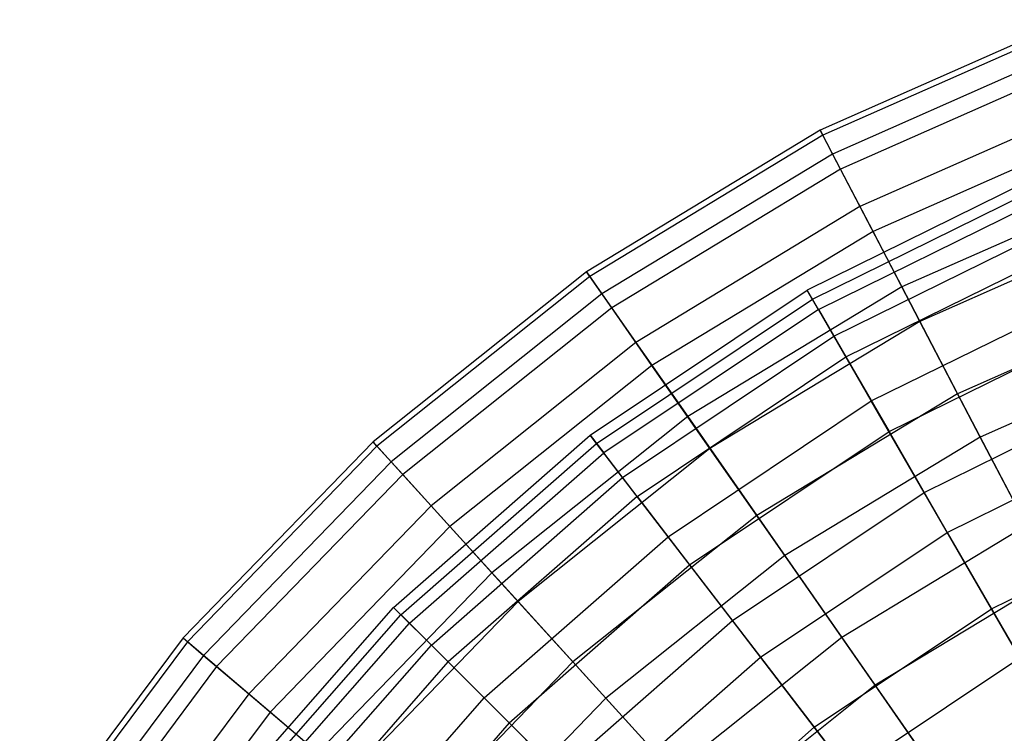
# Model space of a CAD drawing. Extents: x 0.2 to 40.1, y -6.7 to 6.7.
# Tile 335 of 516: x 24.9 to 26, y 4.9 to 5.7. Entities that reach past the tile are written whole.
import ezdxf

# ---------------------------------------------------------------- set-up
doc = ezdxf.new("R2010")
doc.units = 0
doc.header["$MEASUREMENT"] = 0
doc.layers.get('0').update_dxf_attribs({"color": 13, "linetype": 'CONTINUOUS'})

# ---------------------------------------------------------------- blocks, each defined once
blk = doc.blocks.new('SNOWBALL_XIV_PM3_STL')
at = {"color": 0}
for p, q in [((26.0656, 5.6634, 2.978), (25.7891, 5.541, 2.978)), ((26.0656, 5.6634, 2.978), (25.7891, 5.541, 2.978)), ((26.0678, 5.6574, 2.6855), (25.792, 5.5354, 2.6855)), ((26.0678, 5.6574, 2.6855), (25.792, 5.5354, 2.6855)), ((26.076, 5.6354, 3.269), (25.8029, 5.5145, 3.269)), ((26.076, 5.6354, 3.269), (25.8029, 5.5145, 3.269)), ((26.0825, 5.6176, 2.3961), (25.8116, 5.4977, 2.3961)), ((26.0825, 5.6176, 2.3961), (25.8116, 5.4977, 2.3961)), ((26.0986, 5.5738, 3.5541), (25.8332, 5.4563, 3.5541)), ((26.0986, 5.5738, 3.5541), (25.8332, 5.4563, 3.5541)), ((25.7891, 5.541, 2.978), (25.5304, 5.3842, 2.978)), ((25.7891, 5.541, 2.978), (25.5304, 5.3842, 2.978)), ((25.7891, 5.541, 2.978), (25.8029, 5.5145, 3.269)), ((25.7891, 5.541, 2.978), (25.8029, 5.5145, 3.269)), ((25.792, 5.5354, 2.6855), (25.7891, 5.541, 2.978)), ((25.792, 5.5354, 2.6855), (25.7891, 5.541, 2.978)), ((26.1094, 5.5445, 2.1141), (25.8477, 5.4286, 2.1141)), ((26.1094, 5.5445, 2.1141), (25.8477, 5.4286, 2.1141)), ((25.792, 5.5354, 2.6855), (25.5341, 5.379, 2.6855)), ((25.792, 5.5354, 2.6855), (25.5341, 5.379, 2.6855)), ((25.8116, 5.4977, 2.3961), (25.792, 5.5354, 2.6855)), ((25.8116, 5.4977, 2.3961), (25.792, 5.5354, 2.6855)), ((25.8029, 5.5145, 3.269), (25.5475, 5.3597, 3.269)), ((25.8029, 5.5145, 3.269), (25.5475, 5.3597, 3.269)), ((25.8029, 5.5145, 3.269), (25.8332, 5.4563, 3.5541)), ((25.8029, 5.5145, 3.269), (25.8332, 5.4563, 3.5541)), ((25.8116, 5.4977, 2.3961), (25.5584, 5.3442, 2.3961)), ((25.8116, 5.4977, 2.3961), (25.5584, 5.3442, 2.3961)), ((25.8477, 5.4286, 2.1141), (25.8116, 5.4977, 2.3961)), ((25.8477, 5.4286, 2.1141), (25.8116, 5.4977, 2.3961)), ((26.0344, 5.4918, 2.8268), (25.7749, 5.3638, 2.8268)), ((26.0344, 5.4918, 2.8268), (25.7749, 5.3638, 2.8268)), ((25.7806, 5.3539, 3.1168), (26.0388, 5.4812, 3.1168)), ((25.7806, 5.3539, 3.1168), (26.0388, 5.4812, 3.1168)), ((26.1333, 5.4796, 3.829), (25.8797, 5.3674, 3.829)), ((26.1333, 5.4796, 3.829), (25.8797, 5.3674, 3.829)), ((25.7873, 5.3423, 2.5376), (26.0439, 5.4688, 2.5376)), ((25.7873, 5.3423, 2.5376), (26.0439, 5.4688, 2.5376)), ((25.8332, 5.4563, 3.5541), (25.5851, 5.3059, 3.5541)), ((25.8332, 5.4563, 3.5541), (25.5851, 5.3059, 3.5541)), ((25.8332, 5.4563, 3.5541), (25.8797, 5.3674, 3.829)), ((25.8332, 5.4563, 3.5541), (25.8797, 5.3674, 3.829)), ((25.8044, 5.3127, 3.4031), (26.057, 5.4373, 3.4031)), ((25.8044, 5.3127, 3.4031), (26.057, 5.4373, 3.4031)), ((26.1481, 5.4392, 1.8439), (25.8996, 5.3292, 1.8439)), ((26.1481, 5.4392, 1.8439), (25.8996, 5.3292, 1.8439)), ((25.8477, 5.4286, 2.1141), (25.6029, 5.2803, 2.1141)), ((25.8477, 5.4286, 2.1141), (25.6029, 5.2803, 2.1141)), ((25.8996, 5.3292, 1.8439), (25.8477, 5.4286, 2.1141)), ((25.8996, 5.3292, 1.8439), (25.8477, 5.4286, 2.1141)), ((25.8176, 5.2898, 2.2538), (26.0671, 5.4128, 2.2538)), ((25.8176, 5.2898, 2.2538), (26.0671, 5.4128, 2.2538)), ((25.5304, 5.3842, 2.978), (25.294, 5.1956, 2.978)), ((25.5304, 5.3842, 2.978), (25.294, 5.1956, 2.978)), ((25.5341, 5.379, 2.6855), (25.2982, 5.1909, 2.6855)), ((25.5341, 5.379, 2.6855), (25.2982, 5.1909, 2.6855)), ((25.5304, 5.3842, 2.978), (25.5475, 5.3597, 3.269)), ((25.5304, 5.3842, 2.978), (25.5475, 5.3597, 3.269)), ((25.5341, 5.379, 2.6855), (25.5304, 5.3842, 2.978)), ((25.5341, 5.379, 2.6855), (25.5304, 5.3842, 2.978)), ((25.5584, 5.3442, 2.3961), (25.5341, 5.379, 2.6855)), ((25.5584, 5.3442, 2.3961), (25.5341, 5.379, 2.6855)), ((25.8797, 5.3674, 3.829), (25.6425, 5.2236, 3.829)), ((25.8797, 5.3674, 3.829), (25.6425, 5.2236, 3.829)), ((25.8797, 5.3674, 3.829), (25.9414, 5.249, 4.0893)), ((25.8797, 5.3674, 3.829), (25.9414, 5.249, 4.0893)), ((25.5475, 5.3597, 3.269), (25.3141, 5.1735, 3.269)), ((25.5475, 5.3597, 3.269), (25.3141, 5.1735, 3.269)), ((25.5344, 5.2031, 2.8268), (25.7749, 5.3638, 2.8268)), ((25.5344, 5.2031, 2.8268), (25.7749, 5.3638, 2.8268)), ((25.5413, 5.194, 3.1168), (25.7806, 5.3539, 3.1168)), ((25.5413, 5.194, 3.1168), (25.7806, 5.3539, 3.1168)), ((25.5475, 5.3597, 3.269), (25.5851, 5.3059, 3.5541)), ((25.5475, 5.3597, 3.269), (25.5851, 5.3059, 3.5541)), ((25.7806, 5.3539, 3.1168), (25.7749, 5.3638, 2.8268)), ((25.7806, 5.3539, 3.1168), (25.7749, 5.3638, 2.8268)), ((25.7873, 5.3423, 2.5376), (25.7749, 5.3638, 2.8268)), ((25.7873, 5.3423, 2.5376), (25.7749, 5.3638, 2.8268)), ((25.8044, 5.3127, 3.4031), (25.7806, 5.3539, 3.1168)), ((25.8044, 5.3127, 3.4031), (25.7806, 5.3539, 3.1168)), ((25.8458, 5.241, 3.6812), (26.0887, 5.3607, 3.6812)), ((25.8458, 5.241, 3.6812), (26.0887, 5.3607, 3.6812)), ((26.1794, 5.3543, 4.0893), (25.9414, 5.249, 4.0893)), ((26.1794, 5.3543, 4.0893), (25.9414, 5.249, 4.0893)), ((25.5584, 5.3442, 2.3961), (25.3268, 5.1595, 2.3961)), ((25.5584, 5.3442, 2.3961), (25.3268, 5.1595, 2.3961)), ((25.6029, 5.2803, 2.1141), (25.5584, 5.3442, 2.3961)), ((25.6029, 5.2803, 2.1141), (25.5584, 5.3442, 2.3961)), ((25.7873, 5.3423, 2.5376), (25.5495, 5.1834, 2.5376)), ((25.7873, 5.3423, 2.5376), (25.5495, 5.1834, 2.5376)), ((25.7873, 5.3423, 2.5376), (25.8176, 5.2898, 2.2538)), ((25.7873, 5.3423, 2.5376), (25.8176, 5.2898, 2.2538)), ((25.8996, 5.3292, 1.8439), (25.6671, 5.1883, 1.8439)), ((25.8996, 5.3292, 1.8439), (25.6671, 5.1883, 1.8439)), ((25.8654, 5.207, 1.9798), (26.1037, 5.3245, 1.9798)), ((25.8654, 5.207, 1.9798), (26.1037, 5.3245, 1.9798)), ((25.9665, 5.2009, 1.5896), (25.8996, 5.3292, 1.8439)), ((25.9665, 5.2009, 1.5896), (25.8996, 5.3292, 1.8439)), ((25.5703, 5.1563, 3.4031), (25.8044, 5.3127, 3.4031)), ((25.5703, 5.1563, 3.4031), (25.8044, 5.3127, 3.4031)), ((25.8458, 5.241, 3.6812), (25.8044, 5.3127, 3.4031)), ((25.8458, 5.241, 3.6812), (25.8044, 5.3127, 3.4031)), ((25.5851, 5.3059, 3.5541), (25.3582, 5.1249, 3.5541)), ((25.5851, 5.3059, 3.5541), (25.3582, 5.1249, 3.5541)), ((25.5851, 5.3059, 3.5541), (25.6425, 5.2236, 3.829)), ((25.5851, 5.3059, 3.5541), (25.6425, 5.2236, 3.829)), ((26.1981, 5.3034, 1.5896), (25.9665, 5.2009, 1.5896)), ((26.1981, 5.3034, 1.5896), (25.9665, 5.2009, 1.5896)), ((25.5864, 5.1353, 2.2538), (25.8176, 5.2898, 2.2538)), ((25.5864, 5.1353, 2.2538), (25.8176, 5.2898, 2.2538)), ((25.8176, 5.2898, 2.2538), (25.8654, 5.207, 1.9798)), ((25.8176, 5.2898, 2.2538), (25.8654, 5.207, 1.9798)), ((25.6029, 5.2803, 2.1141), (25.3792, 5.1018, 2.1141)), ((25.6029, 5.2803, 2.1141), (25.3792, 5.1018, 2.1141)), ((25.6671, 5.1883, 1.8439), (25.6029, 5.2803, 2.1141)), ((25.6671, 5.1883, 1.8439), (25.6029, 5.2803, 2.1141)), ((25.9414, 5.249, 4.0893), (25.7189, 5.1141, 4.0893)), ((25.9414, 5.249, 4.0893), (25.7189, 5.1141, 4.0893)), ((25.9043, 5.1397, 3.9468), (26.1334, 5.2527, 3.9468)), ((25.9043, 5.1397, 3.9468), (26.1334, 5.2527, 3.9468)), ((25.9414, 5.249, 4.0893), (26.0176, 5.1029, 4.3311)), ((25.9414, 5.249, 4.0893), (26.0176, 5.1029, 4.3311)), ((25.6207, 5.0905, 3.6812), (25.8458, 5.241, 3.6812)), ((25.6207, 5.0905, 3.6812), (25.8458, 5.241, 3.6812)), ((25.9043, 5.1397, 3.9468), (25.8458, 5.241, 3.6812)), ((25.9043, 5.1397, 3.9468), (25.8458, 5.241, 3.6812)), ((25.6425, 5.2236, 3.829), (25.4256, 5.0507, 3.829)), ((25.6425, 5.2236, 3.829), (25.4256, 5.0507, 3.829)), ((25.6425, 5.2236, 3.829), (25.7189, 5.1141, 4.0893)), ((25.6425, 5.2236, 3.829), (25.7189, 5.1141, 4.0893)), ((25.3168, 5.0123, 2.8268), (25.5344, 5.2031, 2.8268)), ((25.3168, 5.0123, 2.8268), (25.5344, 5.2031, 2.8268)), ((25.5413, 5.194, 3.1168), (25.5344, 5.2031, 2.8268)), ((25.5413, 5.194, 3.1168), (25.5344, 5.2031, 2.8268)), ((25.5344, 5.2031, 2.8268), (25.5495, 5.1834, 2.5376)), ((25.5344, 5.2031, 2.8268), (25.5495, 5.1834, 2.5376)), ((25.6446, 5.0595, 1.9798), (25.8654, 5.207, 1.9798)), ((25.6446, 5.0595, 1.9798), (25.8654, 5.207, 1.9798)), ((25.8654, 5.207, 1.9798), (25.9299, 5.0953, 1.7199)), ((25.8654, 5.207, 1.9798), (25.9299, 5.0953, 1.7199)), ((25.9299, 5.0953, 1.7199), (26.153, 5.2054, 1.7199)), ((25.9299, 5.0953, 1.7199), (26.153, 5.2054, 1.7199)), ((25.294, 5.1956, 2.978), (25.0836, 4.9784, 2.978)), ((25.294, 5.1956, 2.978), (25.0836, 4.9784, 2.978)), ((25.2982, 5.1909, 2.6855), (25.0884, 4.9742, 2.6855)), ((25.2982, 5.1909, 2.6855), (25.0884, 4.9742, 2.6855)), ((25.294, 5.1956, 2.978), (25.3141, 5.1735, 3.269)), ((25.294, 5.1956, 2.978), (25.3141, 5.1735, 3.269)), ((25.2982, 5.1909, 2.6855), (25.294, 5.1956, 2.978)), ((25.2982, 5.1909, 2.6855), (25.294, 5.1956, 2.978)), ((25.3268, 5.1595, 2.3961), (25.2982, 5.1909, 2.6855)), ((25.3268, 5.1595, 2.3961), (25.2982, 5.1909, 2.6855)), ((25.3249, 5.0042, 3.1168), (25.5413, 5.194, 3.1168)), ((25.3249, 5.0042, 3.1168), (25.5413, 5.194, 3.1168)), ((25.5703, 5.1563, 3.4031), (25.5413, 5.194, 3.1168)), ((25.5703, 5.1563, 3.4031), (25.5413, 5.194, 3.1168)), ((25.9665, 5.2009, 1.5896), (25.7499, 5.0696, 1.5896)), ((25.9665, 5.2009, 1.5896), (25.7499, 5.0696, 1.5896)), ((26.0475, 5.0457, 1.3552), (25.9665, 5.2009, 1.5896)), ((26.0475, 5.0457, 1.3552), (25.9665, 5.2009, 1.5896)), ((25.3344, 4.9948, 2.5376), (25.5495, 5.1834, 2.5376)), ((25.3344, 4.9948, 2.5376), (25.5495, 5.1834, 2.5376)), ((25.6671, 5.1883, 1.8439), (25.4546, 5.0188, 1.8439)), ((25.6671, 5.1883, 1.8439), (25.4546, 5.0188, 1.8439)), ((25.5864, 5.1353, 2.2538), (25.5495, 5.1834, 2.5376)), ((25.5864, 5.1353, 2.2538), (25.5495, 5.1834, 2.5376)), ((25.7499, 5.0696, 1.5896), (25.6671, 5.1883, 1.8439)), ((25.7499, 5.0696, 1.5896), (25.6671, 5.1883, 1.8439)), ((25.3141, 5.1735, 3.269), (25.1063, 4.959, 3.269)), ((25.3141, 5.1735, 3.269), (25.1063, 4.959, 3.269)), ((25.3141, 5.1735, 3.269), (25.3582, 5.1249, 3.5541)), ((25.3141, 5.1735, 3.269), (25.3582, 5.1249, 3.5541)), ((25.3268, 5.1595, 2.3961), (25.1207, 4.9467, 2.3961)), ((25.3268, 5.1595, 2.3961), (25.1207, 4.9467, 2.3961)), ((25.3792, 5.1018, 2.1141), (25.3268, 5.1595, 2.3961)), ((25.3792, 5.1018, 2.1141), (25.3268, 5.1595, 2.3961)), ((25.3586, 4.9706, 3.4031), (25.5703, 5.1563, 3.4031)), ((25.3586, 4.9706, 3.4031), (25.5703, 5.1563, 3.4031)), ((25.6207, 5.0905, 3.6812), (25.5703, 5.1563, 3.4031)), ((25.6207, 5.0905, 3.6812), (25.5703, 5.1563, 3.4031)), ((25.6919, 4.9978, 3.9468), (25.9043, 5.1397, 3.9468)), ((25.6919, 4.9978, 3.9468), (25.9043, 5.1397, 3.9468)), ((25.9788, 5.0106, 4.1958), (25.9043, 5.1397, 3.9468)), ((25.9788, 5.0106, 4.1958), (25.9043, 5.1397, 3.9468)), ((25.3582, 5.1249, 3.5541), (25.1563, 4.9165, 3.5541)), ((25.3582, 5.1249, 3.5541), (25.1563, 4.9165, 3.5541)), ((25.3582, 5.1249, 3.5541), (25.4256, 5.0507, 3.829)), ((25.3582, 5.1249, 3.5541), (25.4256, 5.0507, 3.829)), ((25.5864, 5.1353, 2.2538), (25.3773, 4.9519, 2.2538)), ((25.5864, 5.1353, 2.2538), (25.3773, 4.9519, 2.2538)), ((25.5864, 5.1353, 2.2538), (25.6446, 5.0595, 1.9798)), ((25.5864, 5.1353, 2.2538), (25.6446, 5.0595, 1.9798)), ((25.7189, 5.1141, 4.0893), (25.5154, 4.9518, 4.0893)), ((25.7189, 5.1141, 4.0893), (25.5154, 4.9518, 4.0893)), ((25.7189, 5.1141, 4.0893), (25.8131, 4.979, 4.3311)), ((25.7189, 5.1141, 4.0893), (25.8131, 4.979, 4.3311)), ((25.9788, 5.0106, 4.1958), (26.1905, 5.115, 4.1958)), ((25.9788, 5.0106, 4.1958), (26.1905, 5.115, 4.1958)), ((25.3792, 5.1018, 2.1141), (25.18, 4.8962, 2.1141)), ((25.3792, 5.1018, 2.1141), (25.18, 4.8962, 2.1141)), ((25.4546, 5.0188, 1.8439), (25.3792, 5.1018, 2.1141)), ((25.4546, 5.0188, 1.8439), (25.3792, 5.1018, 2.1141)), ((25.7231, 4.9571, 1.7199), (25.9299, 5.0953, 1.7199)), ((25.7231, 4.9571, 1.7199), (25.9299, 5.0953, 1.7199)), ((26.0176, 5.1029, 4.3311), (25.8131, 4.979, 4.3311)), ((26.0176, 5.1029, 4.3311), (25.8131, 4.979, 4.3311)), ((25.9299, 5.0953, 1.7199), (26.0101, 4.9564, 1.478)), ((25.9299, 5.0953, 1.7199), (26.0101, 4.9564, 1.478)), ((25.4171, 4.912, 3.6812), (25.6207, 5.0905, 3.6812)), ((25.4171, 4.912, 3.6812), (25.6207, 5.0905, 3.6812)), ((25.6919, 4.9978, 3.9468), (25.6207, 5.0905, 3.6812)), ((25.6919, 4.9978, 3.9468), (25.6207, 5.0905, 3.6812)), ((25.4448, 4.8843, 1.9798), (25.6446, 5.0595, 1.9798)), ((25.4448, 4.8843, 1.9798), (25.6446, 5.0595, 1.9798)), ((25.7499, 5.0696, 1.5896), (25.5519, 4.9117, 1.5896)), ((25.7499, 5.0696, 1.5896), (25.5519, 4.9117, 1.5896)), ((25.6446, 5.0595, 1.9798), (25.7231, 4.9571, 1.7199)), ((25.6446, 5.0595, 1.9798), (25.7231, 4.9571, 1.7199)), ((25.85, 4.926, 1.3552), (25.7499, 5.0696, 1.5896)), ((25.85, 4.926, 1.3552), (25.7499, 5.0696, 1.5896)), ((25.4256, 5.0507, 3.829), (25.2327, 4.8514, 3.829)), ((25.4256, 5.0507, 3.829), (25.2327, 4.8514, 3.829)), ((25.4256, 5.0507, 3.829), (25.5154, 4.9518, 4.0893)), ((25.4256, 5.0507, 3.829), (25.5154, 4.9518, 4.0893)), ((26.0475, 5.0457, 1.3552), (25.85, 4.926, 1.3552)), ((26.0475, 5.0457, 1.3552), (25.85, 4.926, 1.3552)), ((25.4546, 5.0188, 1.8439), (25.2655, 4.8235, 1.8439)), ((25.4546, 5.0188, 1.8439), (25.2655, 4.8235, 1.8439)), ((25.5519, 4.9117, 1.5896), (25.4546, 5.0188, 1.8439)), ((25.5519, 4.9117, 1.5896), (25.4546, 5.0188, 1.8439)), ((25.1261, 4.7948, 2.8268), (25.3168, 5.0123, 2.8268)), ((25.1261, 4.7948, 2.8268), (25.3168, 5.0123, 2.8268)), ((25.3249, 5.0042, 3.1168), (25.3168, 5.0123, 2.8268)), ((25.3249, 5.0042, 3.1168), (25.3168, 5.0123, 2.8268)), ((25.3168, 5.0123, 2.8268), (25.3344, 4.9948, 2.5376)), ((25.3168, 5.0123, 2.8268), (25.3344, 4.9948, 2.5376)), ((25.7826, 4.8795, 4.1958), (25.9788, 5.0106, 4.1958)), ((25.7826, 4.8795, 4.1958), (25.9788, 5.0106, 4.1958)), ((26.0683, 4.8556, 4.4242), (25.9788, 5.0106, 4.1958)), ((26.0683, 4.8556, 4.4242), (25.9788, 5.0106, 4.1958)), ((25.1352, 4.7878, 3.1168), (25.3249, 5.0042, 3.1168)), ((25.1352, 4.7878, 3.1168), (25.3249, 5.0042, 3.1168)), ((25.1458, 4.7797, 2.5376), (25.3344, 4.9948, 2.5376)), ((25.1458, 4.7797, 2.5376), (25.3344, 4.9948, 2.5376)), ((25.3586, 4.9706, 3.4031), (25.3249, 5.0042, 3.1168)), ((25.3586, 4.9706, 3.4031), (25.3249, 5.0042, 3.1168)), ((25.3344, 4.9948, 2.5376), (25.3773, 4.9519, 2.2538)), ((25.3344, 4.9948, 2.5376), (25.3773, 4.9519, 2.2538)), ((25.4998, 4.8294, 3.9468), (25.6919, 4.9978, 3.9468)), ((25.4998, 4.8294, 3.9468), (25.6919, 4.9978, 3.9468)), ((25.7826, 4.8795, 4.1958), (25.6919, 4.9978, 3.9468)), ((25.7826, 4.8795, 4.1958), (25.6919, 4.9978, 3.9468)), ((25.0836, 4.9784, 2.978), (24.9027, 4.736, 2.978)), ((25.0836, 4.9784, 2.978), (24.9027, 4.736, 2.978)), ((25.0884, 4.9742, 2.6855), (24.908, 4.7325, 2.6855)), ((25.0884, 4.9742, 2.6855), (24.908, 4.7325, 2.6855)), ((25.0836, 4.9784, 2.978), (25.1063, 4.959, 3.269)), ((25.0836, 4.9784, 2.978), (25.1063, 4.959, 3.269)), ((25.0884, 4.9742, 2.6855), (25.0836, 4.9784, 2.978)), ((25.0884, 4.9742, 2.6855), (25.0836, 4.9784, 2.978)), ((25.1207, 4.9467, 2.3961), (25.0884, 4.9742, 2.6855)), ((25.1207, 4.9467, 2.3961), (25.0884, 4.9742, 2.6855)), ((25.8131, 4.979, 4.3311), (25.6261, 4.8299, 4.3311)), ((25.8131, 4.979, 4.3311), (25.6261, 4.8299, 4.3311)), ((25.8131, 4.979, 4.3311), (25.9237, 4.8204, 4.5506)), ((25.8131, 4.979, 4.3311), (25.9237, 4.8204, 4.5506)), ((25.1729, 4.7589, 3.4031), (25.3586, 4.9706, 3.4031)), ((25.1729, 4.7589, 3.4031), (25.3586, 4.9706, 3.4031)), ((25.4171, 4.912, 3.6812), (25.3586, 4.9706, 3.4031)), ((25.4171, 4.912, 3.6812), (25.3586, 4.9706, 3.4031)), ((25.1063, 4.959, 3.269), (24.9277, 4.7197, 3.269)), ((25.1063, 4.959, 3.269), (24.9277, 4.7197, 3.269)), ((25.1063, 4.959, 3.269), (25.1563, 4.9165, 3.5541)), ((25.1063, 4.959, 3.269), (25.1563, 4.9165, 3.5541)), ((25.1939, 4.7428, 2.2538), (25.3773, 4.9519, 2.2538)), ((25.1939, 4.7428, 2.2538), (25.3773, 4.9519, 2.2538)), ((25.5154, 4.9518, 4.0893), (25.3344, 4.7649, 4.0893)), ((25.5154, 4.9518, 4.0893), (25.3344, 4.7649, 4.0893)), ((25.4448, 4.8843, 1.9798), (25.3773, 4.9519, 2.2538)), ((25.4448, 4.8843, 1.9798), (25.3773, 4.9519, 2.2538)), ((25.5154, 4.9518, 4.0893), (25.6261, 4.8299, 4.3311)), ((25.5154, 4.9518, 4.0893), (25.6261, 4.8299, 4.3311)), ((25.536, 4.7931, 1.7199), (25.7231, 4.9571, 1.7199)), ((25.536, 4.7931, 1.7199), (25.7231, 4.9571, 1.7199)), ((25.7231, 4.9571, 1.7199), (25.8207, 4.8299, 1.478)), ((25.7231, 4.9571, 1.7199), (25.8207, 4.8299, 1.478)), ((25.8207, 4.8299, 1.478), (26.0101, 4.9564, 1.478)), ((25.8207, 4.8299, 1.478), (26.0101, 4.9564, 1.478)), ((25.1207, 4.9467, 2.3961), (24.9436, 4.7093, 2.3961)), ((25.1207, 4.9467, 2.3961), (24.9436, 4.7093, 2.3961)), ((25.18, 4.8962, 2.1141), (25.1207, 4.9467, 2.3961)), ((25.18, 4.8962, 2.1141), (25.1207, 4.9467, 2.3961)), ((25.85, 4.926, 1.3552), (25.6695, 4.7821, 1.3552)), ((25.85, 4.926, 1.3552), (25.6695, 4.7821, 1.3552)), ((25.966, 4.7598, 1.1442), (25.85, 4.926, 1.3552)), ((25.966, 4.7598, 1.1442), (25.85, 4.926, 1.3552)), ((25.1563, 4.9165, 3.5541), (24.9827, 4.6839, 3.5541)), ((25.1563, 4.9165, 3.5541), (24.9827, 4.6839, 3.5541)), ((25.1563, 4.9165, 3.5541), (25.2327, 4.8514, 3.829)), ((25.1563, 4.9165, 3.5541), (25.2327, 4.8514, 3.829)), ((25.2386, 4.7084, 3.6812), (25.4171, 4.912, 3.6812)), ((25.2386, 4.7084, 3.6812), (25.4171, 4.912, 3.6812)), ((25.5519, 4.9117, 1.5896), (25.3756, 4.7297, 1.5896)), ((25.5519, 4.9117, 1.5896), (25.3756, 4.7297, 1.5896)), ((25.4998, 4.8294, 3.9468), (25.4171, 4.912, 3.6812)), ((25.4998, 4.8294, 3.9468), (25.4171, 4.912, 3.6812)), ((25.6695, 4.7821, 1.3552), (25.5519, 4.9117, 1.5896)), ((25.6695, 4.7821, 1.3552), (25.5519, 4.9117, 1.5896)), ((25.18, 4.8962, 2.1141), (25.0089, 4.6668, 2.1141)), ((25.18, 4.8962, 2.1141), (25.0089, 4.6668, 2.1141)), ((25.2655, 4.8235, 1.8439), (25.18, 4.8962, 2.1141)), ((25.2655, 4.8235, 1.8439), (25.18, 4.8962, 2.1141)), ((25.4448, 4.8843, 1.9798), (25.2697, 4.6846, 1.9798)), ((25.4448, 4.8843, 1.9798), (25.2697, 4.6846, 1.9798)), ((25.4448, 4.8843, 1.9798), (25.536, 4.7931, 1.7199)), ((25.4448, 4.8843, 1.9798), (25.536, 4.7931, 1.7199)), ((25.6052, 4.7239, 4.1958), (25.7826, 4.8795, 4.1958)), ((25.6052, 4.7239, 4.1958), (25.7826, 4.8795, 4.1958)), ((25.8916, 4.7375, 4.4242), (25.7826, 4.8795, 4.1958)), ((25.8916, 4.7375, 4.4242), (25.7826, 4.8795, 4.1958))]:
    blk.add_line(p, q, dxfattribs=at)
blk = doc.blocks.new('GRUPUJ_1')
at = {"color": 0}
blk.add_blockref('SNOWBALL_XIV_PM3_STL', (-0.2062, 6.6596, -0.5119), dxfattribs=at)

msp = doc.modelspace()

# ---------------------------------------------------------------- block references
at = {"color": 0}
msp.add_blockref('GRUPUJ_1', (0.2062, -6.6596, 0.5119), dxfattribs=at)

doc.saveas('drawing.dxf')
